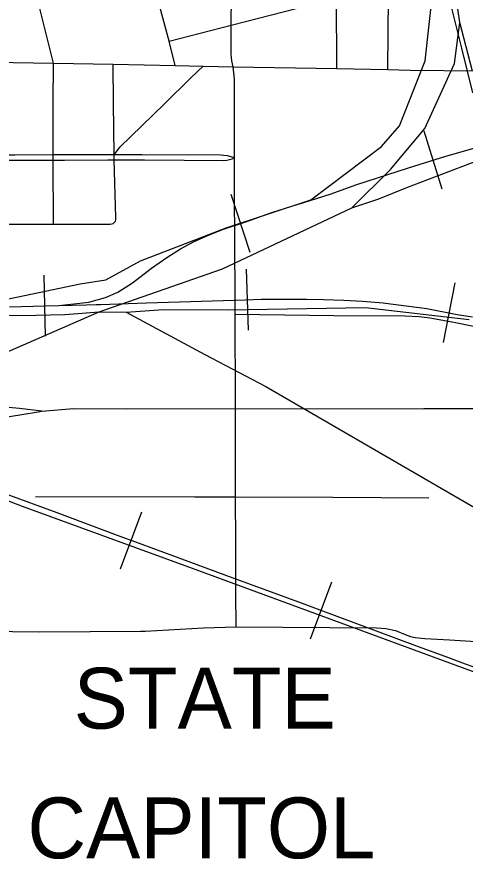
# Model space of a CAD drawing. Extents: x -1403959 to 81668, y -1400582 to 11018.
# Drawn here: x 7327.9 to 7381.4, y 8174.6 to 8275.1 of the extents above; entities that cross this region are included whole.
import ezdxf

# ---------------------------------------------------------------- set-up
doc = ezdxf.new("R2010")
doc.units = 0
for name, color, linetype in [('tdCiSectNmbr', 7, 'Continuous'), ('tdCiSectTwpRng', 7, 'Continuous'), ('tdCoSecRteBand', 7, 'Continuous'), ('tdCoStrucSec', 7, 'Continuous')]:
    doc.layers.add(name, color=color, linetype=linetype)

msp = doc.modelspace()

# ---------------------------------------------------------------- linework, layer by layer
at = {"layer": 'tdCiSectNmbr'}
for points in [[(7353.91, 8252.28), (7353.91, 8258.26), (7353.91, 8264.78), (7353.88, 8267.67), (7353.83, 8268.41), (7353.74, 8269.12), (7353.6, 8269.83), (7353.51, 8270.62), (7353.51, 8274.11), (7353.59, 8281.01), (7353.61, 8281.29), (7353.75, 8281.82), (7353.96, 8282.35), (7354.14, 8282.73), (7354.27, 8283.1), (7354.33, 8283.73), (7354.3, 8290.02), (7354.3, 8290.74), (7354.24, 8297.26), (7354.21, 8297.49), (7354.14, 8297.69), (7354.07, 8297.83), (7354.06, 8297.86)], [(7353.74, 8269.12), (7366.09, 8268.93), (7372.2, 8268.79), (7374.85, 8268.71)], [(7374.85, 8268.71), (7382.86, 8268.63)], [(7353.98, 8239.6), (7353.92, 8250.17), (7353.91, 8252.28)], [(7354, 8217.83), (7354.02, 8229.04), (7353.98, 8239.6)], [(7330.91, 8228.05), (7328.24, 8228.36), (7326.95, 8228.49), (7324.29, 8228.42), (7316.59, 8227.58), (7310.53, 8227.14), (7306.3, 8227.03), (7305.81, 8227.02)], [(7330.23, 8227.94), (7330.91, 8228.05)], [(7330.91, 8228.05), (7334.71, 8228.34), (7340.97, 8228.33), (7376.47, 8228.36), (7383.08, 8228.34), (7389.59, 8228.34), (7392.78, 8228.38), (7398.14, 8228.14), (7400.62, 8227.91), (7401.94, 8227.72), (7407.06, 8226.83), (7412.41, 8225.39), (7428.31, 8218.75), (7435.51, 8215.81), (7441.51, 8213.84), (7447.38, 8212.58), (7454.54, 8210.64)], [(7274.3, 8217.25), (7281.1, 8219.14), (7284.69, 8220.11), (7288.9, 8221.24), (7292.48, 8222.31), (7294.39, 8223.06), (7296.41, 8223.91), (7299.14, 8224.78), (7300.71, 8225.26), (7302.36, 8225.52), (7303.7, 8225.58), (7307.43, 8225.62), (7310.75, 8225.69), (7312.38, 8225.67), (7316.76, 8226.17), (7319.94, 8226.56), (7327.06, 8227.42), (7330.23, 8227.94)], [(7354.04, 8212.37), (7354, 8217.83)], [(7354.07, 8206.31), (7354.04, 8212.37)], [(7354.09, 8202.32), (7354.07, 8206.31)]]:
    msp.add_lwpolyline(points, dxfattribs=at)
at = {"layer": 'tdCiSectTwpRng'}
for points in [[(7366.09, 8268.93), (7366.05, 8277.37), (7366.06, 8281.93), (7366.13, 8282.66)], [(7372.2, 8268.79), (7372.28, 8277.46), (7372.34, 8282.54)], [(7346.82, 8269.27), (7346.12, 8272.19), (7344.08, 8279.72)], [(7353.51, 8274.11), (7366.05, 8277.37)], [(7332.3, 8269.57), (7330.68, 8276.09)], [(7346.12, 8272.19), (7353.51, 8274.11)], [(7321.18, 8269.81), (7325.06, 8269.7), (7332.3, 8269.57), (7339.44, 8269.45), (7346.82, 8269.27), (7350.16, 8269.22)], [(7332.27, 8258.32), (7332.26, 8258.61), (7332.25, 8264.73), (7332.3, 8269.57)], [(7339.54, 8258.37), (7339.54, 8258.63), (7339.47, 8264.79), (7339.44, 8269.45)], [(7339.54, 8258.63), (7340.2, 8259.52), (7345.54, 8264.72), (7348.69, 8267.83), (7350.16, 8269.22)], [(7350.16, 8269.22), (7353.74, 8269.12)], [(7339.54, 8258.63), (7338.01, 8258.63), (7334.84, 8258.62), (7332.26, 8258.61), (7327.71, 8258.59), (7325.1, 8258.6), (7322.48, 8258.61), (7319.14, 8258.6), (7318.54, 8258.62), (7317.9, 8258.64), (7313.96, 8258.67)], [(7332.3, 8250.35), (7332.27, 8258), (7332.27, 8258.32)], [(7353.91, 8258.26), (7353.5, 8258.4), (7353.07, 8258.49), (7352.64, 8258.56), (7352.21, 8258.58), (7342.84, 8258.61), (7339.54, 8258.63)], [(7339.6, 8250.59), (7339.7, 8250.72), (7339.74, 8250.88), (7339.76, 8251.15), (7339.55, 8258.01), (7339.54, 8258.37)], [(7339.54, 8258.01), (7339.55, 8258.01), (7343.18, 8258.01), (7352.64, 8257.96), (7352.97, 8257.99), (7353.29, 8258.05), (7353.61, 8258.14), (7353.91, 8258.26)], [(7313.59, 8257.94), (7317.9, 8257.96), (7321.56, 8257.98), (7325.11, 8257.99), (7332.27, 8258), (7333.6, 8258), (7338.77, 8258.01), (7339.54, 8258.01)], [(7309.14, 8250.25), (7309.16, 8250.26), (7309.39, 8250.29), (7311.17, 8250.28), (7317.92, 8250.24), (7321.5, 8250.28), (7325.1, 8250.34), (7332.3, 8250.35), (7339.03, 8250.36), (7339.26, 8250.38), (7339.45, 8250.45), (7339.48, 8250.47)], [(7339.48, 8250.47), (7339.6, 8250.59)], [(7353.98, 8239.6), (7365.73, 8239.46), (7374.22, 8239.43), (7375.93, 8239.34), (7377.2, 8239.17)], [(7377.2, 8239.17), (7377.2, 8239.17), (7380.08, 8238.65), (7384.97, 8237.68), (7389.01, 8236.63), (7389.79, 8236.51), (7390.46, 8236.48), (7391.06, 8236.51), (7391.65, 8236.65), (7392.31, 8236.93), (7393.01, 8237.26), (7395.04, 8238.7), (7395.58, 8238.98), (7396.13, 8239.16), (7396.78, 8239.25), (7397.57, 8239.32), (7413.83, 8239.32), (7420.71, 8239.29)], [(7330.15, 8217.85), (7349.17, 8217.81), (7354, 8217.83)], [(7354, 8217.83), (7365.64, 8217.79), (7377.09, 8217.71)], [(7342.71, 8201.78), (7343.23, 8201.8), (7350.2, 8202.18), (7354.09, 8202.32)], [(7354.09, 8202.32), (7370.85, 8202.19), (7371.95, 8202.1), (7373.11, 8201.87), (7374.26, 8201.39), (7374.91, 8201.16), (7375.46, 8201.03), (7376.62, 8200.92), (7379.56, 8200.75), (7385.93, 8200.36)], [(7322.77, 8201.8), (7327.4, 8201.76), (7330.63, 8201.71), (7330.63, 8201.71)], [(7330.63, 8201.71), (7342.71, 8201.78), (7342.71, 8201.78)]]:
    msp.add_lwpolyline(points, dxfattribs=at)
at = {"layer": 'tdCoSecRteBand'}
for p, q in [((7380.78, 8274.42), (7380.18, 8278.39)), ((7382.29, 8268.61), (7380.78, 8274.42)), ((7378.69, 8254.53), (7376.53, 8261.45)), ((7371.1, 8253.37), (7374.47, 8254.74)), ((7355.78, 8246.99), (7353.5, 8253.88)), ((7331.36, 8236.99), (7331.19, 8244.25)), ((7355.56, 8237.71), (7355.33, 8244.97)), ((7319.14, 8239.78), (7335.49, 8243.25)), ((7335.49, 8243.25), (7338.55, 8243.69)), ((7378.82, 8236.22), (7380.22, 8243.34)), ((7340.98, 8239.87), (7345.41, 8240.16)), ((7345.41, 8240.16), (7353.2, 8240.14)), ((7310.25, 8227.9), (7337.77, 8239.88)), ((7319.14, 8239.78), (7328.46, 8239.45)), ((7328.46, 8239.45), (7333.65, 8239.59)), ((7333.65, 8239.59), (7337.77, 8239.88)), ((7337.77, 8239.88), (7340.98, 8239.87)), ((7340.28, 8209.24), (7342.83, 8216.03)), ((7348.84, 8209.31), (7401.48, 8189.92)), ((7362.98, 8200.89), (7365.52, 8207.68))]:
    msp.add_line(p, q, dxfattribs=at)
for points in [[(7338.55, 8243.69), (7342.68, 8245.97), (7352.92, 8249.91), (7363.01, 8253.24), (7371.42, 8259.63), (7373.57, 8262.07), (7376.64, 8269.85), (7378.05, 8282.52)], [(7382.33, 8266.01), (7381.03, 8271.34), (7379.84, 8276.13)], [(7382.33, 8266.01), (7381.03, 8271.34), (7379.84, 8276.13)], [(7367.89, 8252.31), (7372.49, 8256.88), (7376.62, 8261.75), (7380.16, 8269.53), (7380.78, 8274.42)], [(7332.93, 8240.66), (7336.51, 8241.06), (7338.49, 8241.59), (7339.98, 8242.23), (7341.73, 8243.34), (7344.01, 8245.09), (7345.84, 8246.36), (7347.46, 8247.4), (7349.01, 8248.26), (7350.81, 8249.02), (7352.59, 8249.76), (7355.12, 8250.6), (7358.37, 8251.74), (7360.84, 8252.53), (7362.17, 8252.95), (7365.44, 8253.99), (7368.36, 8255.03), (7374.65, 8257.06), (7379.11, 8258.46), (7382.63, 8259.47), (7383.87, 8259.78)], [(7332.93, 8240.66), (7336.51, 8241.06), (7338.49, 8241.59), (7339.98, 8242.23), (7341.73, 8243.34), (7344.01, 8245.09), (7345.84, 8246.36), (7347.46, 8247.4), (7349.01, 8248.26), (7350.81, 8249.02), (7352.59, 8249.76), (7355.12, 8250.6), (7358.37, 8251.74), (7360.84, 8252.53), (7362.17, 8252.95), (7365.44, 8253.99), (7368.36, 8255.03), (7374.65, 8257.06), (7379.11, 8258.46), (7382.63, 8259.47), (7383.87, 8259.78)], [(7374.47, 8254.74), (7383.64, 8258.22), (7384.71, 8258.22)], [(7337.77, 8239.88), (7352.45, 8245.03), (7367.89, 8252.31), (7371.1, 8253.37)], [(7331.27, 8240.62), (7332.93, 8240.66), (7336.23, 8240.73), (7337.4, 8240.76), (7337.93, 8240.78), (7343.41, 8240.96), (7355.17, 8241.33), (7357.1, 8241.39), (7362.47, 8241.42), (7364.53, 8241.37), (7366.94, 8241.29), (7369.17, 8241.16), (7371.65, 8240.96), (7372.5, 8240.85), (7373.48, 8240.73), (7376.85, 8240.3), (7380.48, 8239.59), (7382.3, 8239.29)], [(7331.27, 8240.62), (7332.93, 8240.66), (7336.23, 8240.73), (7337.4, 8240.76), (7337.93, 8240.78), (7343.41, 8240.96), (7355.17, 8241.33), (7357.1, 8241.39), (7362.47, 8241.42), (7364.53, 8241.37), (7366.94, 8241.29), (7369.17, 8241.16), (7371.65, 8240.96), (7372.5, 8240.85), (7373.48, 8240.73), (7376.85, 8240.3), (7380.48, 8239.59), (7382.3, 8239.29)], [(7327.04, 8240.47), (7331.27, 8240.62)], [(7327.04, 8240.47), (7331.27, 8240.62)], [(7353.2, 8240.14), (7369.54, 8240.4), (7381.91, 8238.99)], [(7340.98, 8239.87), (7350.37, 8234.81), (7357.65, 8231), (7389.54, 8212.49), (7395.16, 8206.38), (7400.74, 8198.32)], [(7310.55, 8223.62), (7328.55, 8216.7), (7348.84, 8209.31)], [(7326.63, 8218.19), (7332.69, 8215.96), (7337.69, 8214.08), (7340.55, 8213.01), (7342.07, 8212.43), (7347.25, 8210.56), (7352.95, 8208.45), (7361.86, 8205.17), (7363.75, 8204.47), (7375.82, 8199.96), (7379.01, 8198.79), (7381.41, 8197.91), (7383.23, 8197.25)], [(7326.63, 8218.19), (7332.69, 8215.96), (7337.69, 8214.08), (7340.55, 8213.01), (7342.07, 8212.43), (7347.25, 8210.56), (7352.95, 8208.45), (7361.86, 8205.17), (7363.75, 8204.47), (7375.82, 8199.96), (7379.01, 8198.79), (7381.41, 8197.91), (7383.23, 8197.25)]]:
    msp.add_lwpolyline(points, dxfattribs=at)

# ---------------------------------------------------------------- texts
at = {"layer": 'tdCoStrucSec'}
for s, p in [('STATE', (7334.71, 8190.17)), ('STATE', (7334.71, 8190.17)), ('CAPITOL', (7329.19, 8174.69)), ('CAPITOL', (7329.19, 8174.69))]:
    msp.add_text(s, height=7.255, dxfattribs=at).set_placement(p)

doc.saveas('drawing.dxf')
